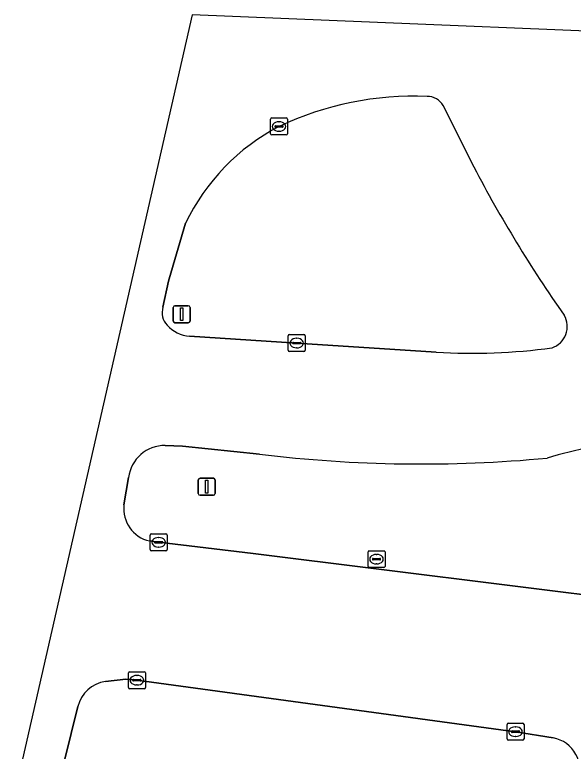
# Model space of a CAD drawing. Extents: x 161477 to 163040, y 383680 to 384871.
# Drawn here: x 161747.29 to 161780.19, y 384827.67 to 384871.05 of the extents above; entities that cross this region are included whole.
import ezdxf

# ---------------------------------------------------------------- set-up
doc = ezdxf.new("R2010")
doc.units = 0
for name, color, linetype in [('IMGEO_Kolk', 7, 'Continuous'), ('IMGEO_Lichtmast', 7, 'Continuous'), ('IMGEO_Rijbaan_regionaal_gesloten', 7, 'Continuous'), ('IMGEO_Rioolput', 7, 'Continuous'), ('IMGEO_Verkeerseiland_groen', 7, 'Continuous'), ('IMGEO_Verkeerseiland_open', 7, 'Continuous'), ('IMGEO_Verkeersregelinstallatiepaal', 7, 'Continuous')]:
    doc.layers.add(name, color=color, linetype=linetype)

msp = doc.modelspace()

# ---------------------------------------------------------------- linework, layer by layer
at = {"layer": 'IMGEO_Kolk'}
for p, q in [((161762.357, 384864.041), (161762.357, 384864.893)), ((161762.432, 384864.967), (161763.284, 384864.967)), ((161763.358, 384864.893), (161763.358, 384864.041)), ((161762.616, 384864.461), (161762.616, 384864.473)), ((161763.054, 384864.424), (161762.656, 384864.424)), ((161762.659, 384864.51), (161763.057, 384864.51)), ((161762.845, 384864.747), (161762.87, 384864.747)), ((161763.1, 384864.473), (161763.1, 384864.461)), ((161762.868, 384864.187), (161762.843, 384864.187)), ((161763.284, 384863.967), (161762.432, 384863.967)), ((161763.4, 384851.286), (161763.4, 384852.138)), ((161763.475, 384852.212), (161764.327, 384852.212)), ((161763.888, 384851.992), (161763.913, 384851.992)), ((161764.401, 384852.138), (161764.401, 384851.286)), ((161763.659, 384851.706), (161763.659, 384851.718)), ((161764.097, 384851.669), (161763.699, 384851.669)), ((161763.702, 384851.755), (161764.1, 384851.755)), ((161763.911, 384851.432), (161763.886, 384851.432)), ((161764.143, 384851.718), (161764.143, 384851.706)), ((161764.327, 384851.212), (161763.475, 384851.212)), ((161755.265, 384839.555), (161755.265, 384840.407)), ((161755.34, 384840.481), (161756.192, 384840.481)), ((161755.753, 384840.261), (161755.778, 384840.261)), ((161756.266, 384840.407), (161756.266, 384839.555)), ((161755.524, 384839.975), (161755.524, 384839.987)), ((161755.962, 384839.938), (161755.564, 384839.938)), ((161755.567, 384840.024), (161755.965, 384840.024)), ((161755.776, 384839.701), (161755.751, 384839.701)), ((161756.008, 384839.987), (161756.008, 384839.975)), ((161756.192, 384839.481), (161755.34, 384839.481)), ((161754.059, 384832.357), (161754.911, 384832.357)), ((161753.984, 384831.431), (161753.984, 384832.283)), ((161754.286, 384831.9), (161754.684, 384831.9)), ((161754.472, 384832.137), (161754.497, 384832.137)), ((161754.985, 384832.283), (161754.985, 384831.431)), ((161754.243, 384831.851), (161754.243, 384831.863)), ((161754.681, 384831.814), (161754.283, 384831.814)), ((161754.495, 384831.577), (161754.47, 384831.577)), ((161754.727, 384831.863), (161754.727, 384831.851)), ((161754.911, 384831.357), (161754.059, 384831.357)), ((161776.363, 384829.326), (161777.215, 384829.326)), ((161776.288, 384828.4), (161776.288, 384829.252)), ((161776.59, 384828.869), (161776.988, 384828.869)), ((161776.776, 384829.106), (161776.801, 384829.106)), ((161777.289, 384829.252), (161777.289, 384828.4)), ((161776.547, 384828.82), (161776.547, 384828.832)), ((161776.985, 384828.783), (161776.587, 384828.783)), ((161776.799, 384828.546), (161776.774, 384828.546)), ((161777.031, 384828.832), (161777.031, 384828.82)), ((161777.215, 384828.326), (161776.363, 384828.326))]:
    msp.add_line(p, q, dxfattribs=at)
for points in [[(161762.357, 384864.041), (161762.357, 384864.893)], [(161762.432, 384864.967), (161763.284, 384864.967)], [(161763.358, 384864.893), (161763.358, 384864.041)], [(161763.284, 384863.967), (161762.432, 384863.967)], [(161763.4, 384851.286), (161763.4, 384852.138)], [(161763.475, 384852.212), (161764.327, 384852.212)], [(161764.401, 384852.138), (161764.401, 384851.286)], [(161764.327, 384851.212), (161763.475, 384851.212)], [(161755.265, 384839.555), (161755.265, 384840.407)], [(161755.34, 384840.481), (161756.192, 384840.481)], [(161756.266, 384840.407), (161756.266, 384839.555)], [(161756.192, 384839.481), (161755.34, 384839.481)], [(161754.059, 384832.357), (161754.911, 384832.357)], [(161753.984, 384831.431), (161753.984, 384832.283)], [(161754.985, 384832.283), (161754.985, 384831.431)], [(161754.911, 384831.357), (161754.059, 384831.357)], [(161776.363, 384829.326), (161777.215, 384829.326)], [(161776.288, 384828.4), (161776.288, 384829.252)], [(161777.289, 384829.252), (161777.289, 384828.4)], [(161777.215, 384828.326), (161776.363, 384828.326)]]:
    msp.add_lwpolyline(points, dxfattribs=at)
for centre, radius, start, end in [((161762.434, 384864.891), 0.0765, 91.552, 178.448), ((161762.434, 384864.891), 0.0765, 91.552, 178.448), ((161763.282, 384864.891), 0.0765, 1.552, 88.448), ((161763.282, 384864.891), 0.0765, 1.552, 88.448), ((161762.656, 384864.47), 0.0403, 85.8775, 175.7526), ((161762.653, 384864.46), 0.0366, 178.938, 274.7102), ((161763.057, 384864.467), 0.043, 264.8664, 352.4533), ((161763.061, 384864.472), 0.0386, 1.7309, 96.639), ((161762.434, 384864.043), 0.0765, 181.552, 268.448), ((161762.434, 384864.043), 0.0765, 181.552, 268.448), ((161763.282, 384864.043), 0.0765, 271.552, 358.448), ((161763.282, 384864.043), 0.0765, 271.552, 358.448), ((161763.477, 384852.136), 0.0765, 91.552, 178.448), ((161763.477, 384852.136), 0.0765, 91.552, 178.448), ((161764.325, 384852.136), 0.0765, 1.552, 88.448), ((161764.325, 384852.136), 0.0765, 1.552, 88.448), ((161763.699, 384851.715), 0.0403, 85.8775, 175.7526), ((161763.696, 384851.705), 0.0366, 178.938, 274.7102), ((161764.1, 384851.712), 0.043, 264.8664, 352.4533), ((161764.104, 384851.717), 0.0386, 1.7309, 96.639), ((161763.477, 384851.288), 0.0765, 181.552, 268.448), ((161763.477, 384851.288), 0.0765, 181.552, 268.448), ((161764.325, 384851.288), 0.0765, 271.552, 358.448), ((161764.325, 384851.288), 0.0765, 271.552, 358.448), ((161755.342, 384840.405), 0.0765, 91.552, 178.448), ((161755.342, 384840.405), 0.0765, 91.552, 178.448), ((161756.19, 384840.405), 0.0765, 1.552, 88.448), ((161756.19, 384840.405), 0.0765, 1.552, 88.448), ((161755.564, 384839.984), 0.0403, 85.8775, 175.7526), ((161755.561, 384839.974), 0.0366, 178.938, 274.7102), ((161755.965, 384839.981), 0.043, 264.8664, 352.4533), ((161755.969, 384839.986), 0.0386, 1.7309, 96.639), ((161755.342, 384839.557), 0.0765, 181.552, 268.448), ((161755.342, 384839.557), 0.0765, 181.552, 268.448), ((161756.19, 384839.557), 0.0765, 271.552, 358.448), ((161756.19, 384839.557), 0.0765, 271.552, 358.448), ((161754.061, 384832.281), 0.0765, 91.552, 178.448), ((161754.061, 384832.281), 0.0765, 91.552, 178.448), ((161754.909, 384832.281), 0.0765, 1.552, 88.448), ((161754.909, 384832.281), 0.0765, 1.552, 88.448), ((161754.283, 384831.86), 0.0403, 85.8775, 175.7526), ((161754.688, 384831.862), 0.0386, 1.7309, 96.639), ((161754.28, 384831.85), 0.0366, 178.938, 274.7102), ((161754.684, 384831.857), 0.043, 264.8664, 352.4533), ((161754.061, 384831.433), 0.0765, 181.552, 268.448), ((161754.061, 384831.433), 0.0765, 181.552, 268.448), ((161754.909, 384831.433), 0.0765, 271.552, 358.448), ((161754.909, 384831.433), 0.0765, 271.552, 358.448), ((161776.365, 384829.25), 0.0765, 91.552, 178.448), ((161776.365, 384829.25), 0.0765, 91.552, 178.448), ((161777.213, 384829.25), 0.0765, 1.552, 88.448), ((161777.213, 384829.25), 0.0765, 1.552, 88.448), ((161776.587, 384828.829), 0.0403, 85.8775, 175.7526), ((161776.992, 384828.831), 0.0386, 1.7309, 96.639), ((161776.584, 384828.819), 0.0366, 178.938, 274.7102), ((161776.988, 384828.826), 0.043, 264.8664, 352.4533), ((161776.365, 384828.402), 0.0765, 181.552, 268.448), ((161776.365, 384828.402), 0.0765, 181.552, 268.448), ((161777.213, 384828.402), 0.0765, 271.552, 358.448), ((161777.213, 384828.402), 0.0765, 271.552, 358.448)]:
    msp.add_arc(centre, radius, start, end, dxfattribs=at)
for centre, major_axis, ratio, start_param, end_param in [((161762.844, 384864.467), (-0.387, 0.002), 0.722429, 4.712389, 7.853982), ((161762.869, 384864.467), (-0.39, 0.002), 0.717154, 1.570796, 4.712389), ((161763.887, 384851.712), (-0.387, 0.002), 0.722429, 4.712389, 7.853982), ((161763.912, 384851.712), (-0.39, 0.002), 0.717154, 1.570796, 4.712389), ((161755.752, 384839.981), (-0.387, 0.002), 0.722429, 4.712389, 7.853982), ((161755.777, 384839.981), (-0.39, 0.002), 0.717154, 1.570796, 4.712389), ((161754.471, 384831.857), (-0.387, 0.002), 0.722429, 4.712389, 7.853982), ((161754.496, 384831.857), (-0.39, 0.002), 0.717154, 1.570796, 4.712389), ((161776.775, 384828.826), (-0.387, 0.002), 0.722429, 4.712389, 7.853982), ((161776.8, 384828.826), (-0.39, 0.002), 0.717154, 1.570796, 4.712389)]:
    msp.add_ellipse(centre, major_axis=major_axis, ratio=ratio, start_param=start_param, end_param=end_param, dxfattribs=at)
at = {"layer": 'IMGEO_Lichtmast'}
for p, q in [((161758.103, 384842.855), (161758.103, 384843.655)), ((161758.103, 384843.655), (161758.103, 384842.855)), ((161758.203, 384843.755), (161758.993, 384843.755)), ((161758.993, 384843.755), (161758.203, 384843.755)), ((161759.093, 384843.655), (161759.093, 384842.855)), ((161759.093, 384842.855), (161759.093, 384843.655)), ((161758.993, 384842.755), (161758.203, 384842.755)), ((161758.203, 384842.755), (161758.993, 384842.755))]:
    msp.add_line(p, q, dxfattribs=at)
msp.add_lwpolyline([(161758.523, 384843.63), (161758.673, 384843.63), (161758.673, 384842.88), (161758.523, 384842.88), (161758.523, 384843.63)], dxfattribs=at)
for centre, start, end in [((161758.203, 384843.655), 90, 180), ((161758.203, 384843.655), 90, 180), ((161758.993, 384843.655), 0, 90), ((161758.993, 384843.655), 360, 90), ((161758.203, 384842.855), 180, 270), ((161758.203, 384842.855), 180, 270), ((161758.993, 384842.855), 270, 0), ((161758.993, 384842.855), 270, 0)]:
    msp.add_arc(centre, 0.1, start, end, dxfattribs=at)
at = {"layer": 'IMGEO_Rijbaan_regionaal_gesloten'}
for points in [[(161805.876, 384867.485), (161807.868, 384867.389), (161813.154, 384867.175), (161816.801, 384867.04), (161823.281, 384866.762), (161823.482, 384866.753), (161827.467, 384866.551), (161827.989, 384868.136), (161757.741, 384871.048), (161747.289, 384825.229)], [(161772.531, 384865.697), (161774.332, 384862.086)], [(161756.016, 384853.821), (161756.34, 384855.363), (161756.379, 384855.494), (161757.353, 384858.769)], [(161772.111, 384851.184), (161763.9, 384851.711), (161757.587, 384852.112)], [(161756.157, 384845.679), (161757.169, 384845.636), (161761.71, 384845.166)], [(161753.721, 384842.181), (161754, 384843.789)], [(161784.016, 384836.503), (161761.334, 384839.312), (161755.765, 384839.98), (161755.222, 384840.057)], [(161752.641, 384831.778), (161753.825, 384831.914), (161754.485, 384831.857), (161776.789, 384828.826), (161779.013, 384828.463)], [(161749.801, 384825.465), (161751.007, 384830.301)]]:
    msp.add_lwpolyline(points, dxfattribs=at)
for centre, radius, start, end in [((161770.803, 384847.68), 18.574, 87.6179, 115.3253), ((161771.603, 384865.172), 1.067, 29.5064, 91.4826), ((161768.692, 384853.326), 12.578, 117.6351, 154.3589), ((161844.076, 384898.609), 78.728, 207.63962, 215.09427), ((161757.056, 384853.51), 1.085, 163.3501, 222.9972), ((161778.505, 384852.687), 1.33, 289.0168, 29.6877), ((161757.788, 384854.179), 2.077, 222.7282, 264.4535), ((161774.3, 384885.289), 34.175, 266.3276, 277.7998), ((161787.859, 384814.16), 32.126, 97.1269, 106.6515), ((161756.118, 384843.548), 2.131, 88.9422, 173.5086), ((161771.241, 384924.125), 79.532, 263.1173, 275.34751), ((161755.67, 384841.966), 1.961, 173.7098, 256.7868), ((161752.884, 384829.867), 1.926, 97.2423, 166.9796), ((161778.64, 384826.554), 1.945, 338.7756, 78.9419)]:
    msp.add_arc(centre, radius, start, end, dxfattribs=at)
at = {"layer": 'IMGEO_Rioolput'}
for p, q in [((161768.1, 384838.561), (161768.1, 384839.413)), ((161768.175, 384839.487), (161769.027, 384839.487)), ((161768.588, 384839.267), (161768.613, 384839.267)), ((161769.101, 384839.413), (161769.101, 384838.561)), ((161768.359, 384838.981), (161768.359, 384838.993)), ((161768.797, 384838.944), (161768.399, 384838.944)), ((161768.402, 384839.03), (161768.8, 384839.03)), ((161768.843, 384838.993), (161768.843, 384838.981)), ((161769.027, 384838.487), (161768.175, 384838.487)), ((161768.611, 384838.707), (161768.586, 384838.707))]:
    msp.add_line(p, q, dxfattribs=at)
for points in [[(161768.1, 384838.561), (161768.1, 384839.413)], [(161768.175, 384839.487), (161769.027, 384839.487)], [(161769.101, 384839.413), (161769.101, 384838.561)], [(161769.027, 384838.487), (161768.175, 384838.487)]]:
    msp.add_lwpolyline(points, dxfattribs=at)
for centre, radius, start, end in [((161768.177, 384839.411), 0.0765, 91.552, 178.448), ((161768.177, 384839.411), 0.0765, 91.552, 178.448), ((161769.025, 384839.411), 0.0765, 1.552, 88.448), ((161769.025, 384839.411), 0.0765, 1.552, 88.448), ((161768.399, 384838.99), 0.0403, 85.8775, 175.7526), ((161768.396, 384838.98), 0.0366, 178.938, 274.7102), ((161768.8, 384838.987), 0.043, 264.8664, 352.4533), ((161768.804, 384838.992), 0.0386, 1.7309, 96.639), ((161768.177, 384838.563), 0.0765, 181.552, 268.448), ((161768.177, 384838.563), 0.0765, 181.552, 268.448), ((161769.025, 384838.563), 0.0765, 271.552, 358.448), ((161769.025, 384838.563), 0.0765, 271.552, 358.448)]:
    msp.add_arc(centre, radius, start, end, dxfattribs=at)
for centre, major_axis, ratio, start_param, end_param in [((161768.587, 384838.987), (-0.387, 0.002), 0.722429, 4.712389, 7.853982), ((161768.612, 384838.987), (-0.39, 0.002), 0.717154, 1.570796, 4.712389)]:
    msp.add_ellipse(centre, major_axis=major_axis, ratio=ratio, start_param=start_param, end_param=end_param, dxfattribs=at)
at = {"layer": 'IMGEO_Verkeerseiland_groen'}
for points in [[(161753.825, 384831.914), (161752.641, 384831.778)], [(161779.013, 384828.463), (161776.789, 384828.826), (161754.485, 384831.857), (161753.825, 384831.914)], [(161751.007, 384830.301), (161749.801, 384825.465)]]:
    msp.add_lwpolyline(points, dxfattribs=at)
for centre, radius, start, end in [((161752.884, 384829.867), 1.926, 97.2423, 166.9796), ((161778.64, 384826.554), 1.945, 338.7756, 78.9419)]:
    msp.add_arc(centre, radius, start, end, dxfattribs=at)
at = {"layer": 'IMGEO_Verkeerseiland_open'}
for points in [[(161774.332, 384862.086), (161772.531, 384865.697)], [(161757.353, 384858.769), (161756.379, 384855.494), (161756.34, 384855.363), (161756.016, 384853.821)], [(161757.587, 384852.112), (161763.9, 384851.711), (161772.111, 384851.184)], [(161761.71, 384845.166), (161757.169, 384845.636), (161756.157, 384845.679)], [(161754, 384843.789), (161753.721, 384842.181)], [(161755.222, 384840.057), (161755.765, 384839.98), (161761.334, 384839.312), (161784.016, 384836.503)]]:
    msp.add_lwpolyline(points, dxfattribs=at)
for centre, radius, start, end in [((161770.803, 384847.68), 18.574, 87.6179, 115.3253), ((161771.603, 384865.172), 1.067, 29.5064, 91.4826), ((161768.692, 384853.326), 12.578, 117.6351, 154.3589), ((161844.076, 384898.609), 78.728, 207.63962, 215.09427), ((161757.056, 384853.51), 1.085, 163.3501, 222.9972), ((161778.505, 384852.687), 1.33, 289.0168, 29.6877), ((161757.788, 384854.179), 2.077, 222.7282, 264.4535), ((161774.3, 384885.289), 34.175, 266.3276, 277.7998), ((161787.859, 384814.16), 32.126, 97.1269, 106.6515), ((161756.118, 384843.548), 2.131, 88.9422, 173.5086), ((161771.241, 384924.125), 79.532, 263.1173, 275.34751), ((161755.67, 384841.966), 1.961, 173.7098, 256.7868)]:
    msp.add_arc(centre, radius, start, end, dxfattribs=at)
at = {"layer": 'IMGEO_Verkeersregelinstallatiepaal'}
for p, q in [((161756.625, 384853.011), (161756.625, 384853.811)), ((161756.625, 384853.811), (161756.625, 384853.011)), ((161756.725, 384853.911), (161757.515, 384853.911)), ((161757.515, 384853.911), (161756.725, 384853.911)), ((161757.615, 384853.811), (161757.615, 384853.011)), ((161757.615, 384853.011), (161757.615, 384853.811)), ((161757.515, 384852.911), (161756.725, 384852.911)), ((161756.725, 384852.911), (161757.515, 384852.911))]:
    msp.add_line(p, q, dxfattribs=at)
msp.add_lwpolyline([(161757.045, 384853.786), (161757.195, 384853.786), (161757.195, 384853.036), (161757.045, 384853.036), (161757.045, 384853.786)], dxfattribs=at)
for centre, start, end in [((161756.725, 384853.811), 90, 180), ((161756.725, 384853.811), 90, 180), ((161757.515, 384853.811), 0, 90), ((161757.515, 384853.811), 360, 90), ((161756.725, 384853.011), 180, 270), ((161756.725, 384853.011), 180, 270), ((161757.515, 384853.011), 270, 0), ((161757.515, 384853.011), 270, 0)]:
    msp.add_arc(centre, 0.1, start, end, dxfattribs=at)

doc.saveas('drawing.dxf')
